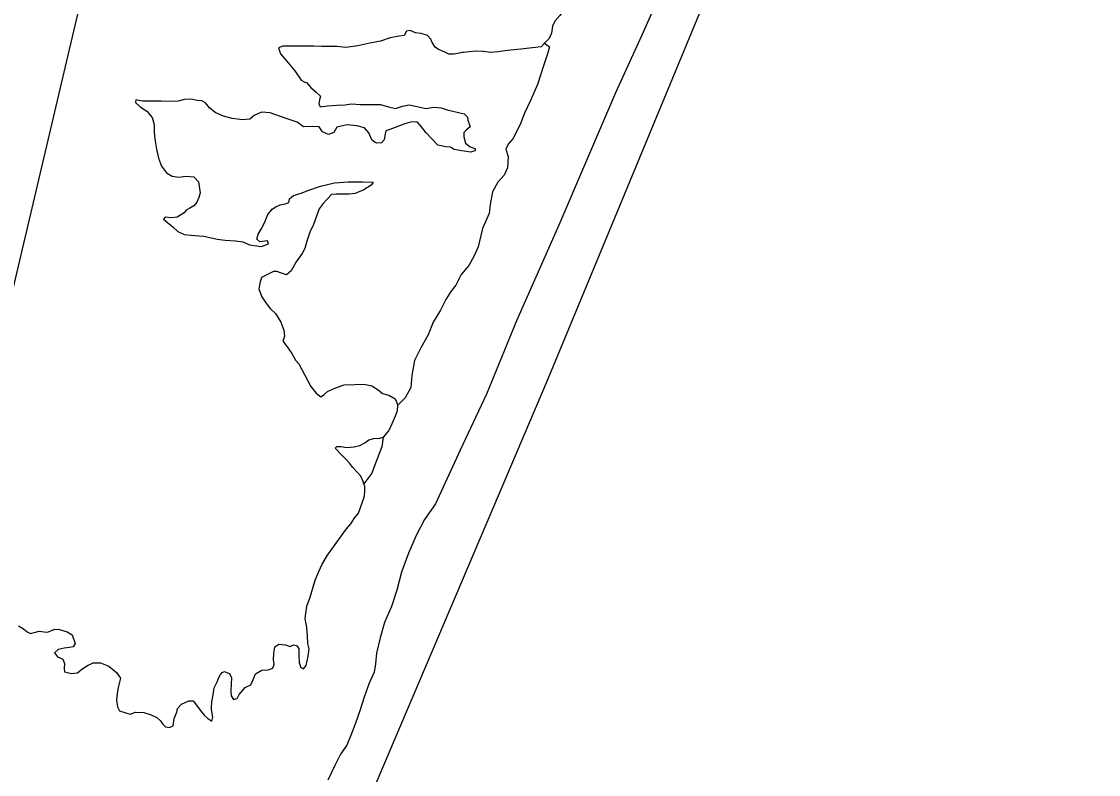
# Model space of a CAD drawing. Extents: x 2290055 to 2389491, y 66597 to 237875.
# Drawn here: x 2341203 to 2346484, y 125120 to 128811 of the extents above; entities that cross this region are included whole.
import ezdxf

# ---------------------------------------------------------------- set-up
doc = ezdxf.new("R2010")
doc.units = 0
for name, color, linetype in [('Exist Boundary Political CountyLine', 7, 'Continuous'), ('Exist Hydrographic Bathymetry Feature', 7, 'Continuous'), ('Exist Hydrographic Island Shore', 7, 'Continuous'), ('Exist Hydrographic Ocean Shore', 7, 'Continuous'), ('Map Preparation Inset Cut Line', 7, 'Continuous')]:
    doc.layers.add(name, color=color, linetype=linetype)

msp = doc.modelspace()

# ---------------------------------------------------------------- linework, layer by layer
at = {"layer": 'Exist Boundary Political CountyLine'}
msp.add_lwpolyline([(2342253.3, 123459.6), (2343783.9, 127055.4), (2345371.2, 130886.7), (2347848.7, 136912.3), (2348350.6, 138364.6), (2349192, 140832.4), (2350223.7, 143647.3)], dxfattribs=at)
at = {"layer": 'Exist Hydrographic Bathymetry Feature'}
for points in [[(2343767.7, 128704.9), (2343751.1, 128687.3), (2343650.6, 128675.5), (2343586.6, 128668.3), (2343540.1, 128662.5), (2343502.3, 128659.5), (2343468.3, 128663.9), (2343431.2, 128665.4), (2343368.4, 128658.9), (2343363.5, 128658.5), (2343349.6, 128655.1), (2343323.7, 128650.9), (2343298.5, 128651.3), (2343278.4, 128659.7), (2343247.4, 128673.5), (2343230.8, 128685.3), (2343217.1, 128708.3), (2343209.9, 128724.7), (2343192.9, 128742.2), (2343163.2, 128752.5), (2343135.1, 128755.4), (2343109, 128766.7), (2343091, 128763.6), (2343078.3, 128742.8), (2343054.5, 128739.3), (2343010.8, 128730), (2342963.4, 128714), (2342909.9, 128705), (2342851.3, 128692), (2342792.8, 128684.2), (2342749.6, 128687.9), (2342713.1, 128688.4), (2342674.7, 128689), (2342636.6, 128689.8), (2342592.7, 128690.2), (2342550.3, 128690.4), (2342521.2, 128689.7), (2342483.8, 128689.2), (2342462.1, 128681.9), (2342472.6, 128653), (2342501.7, 128617.9), (2342542.5, 128568.4), (2342573.4, 128524), (2342592.3, 128513.9), (2342599.5, 128511.7), (2342621.4, 128488.1), (2342647.1, 128464.6), (2342669.2, 128444.2), (2342663.5, 128426.7), (2342660.6, 128407.4), (2342667.6, 128392.3), (2342703.4, 128398.2), (2342748.6, 128401.3), (2342790, 128401.8), (2342818.3, 128408), (2342864.8, 128404.3), (2342912.6, 128403.6), (2342963.4, 128403.2), (2343001.6, 128392.7), (2343036.4, 128383.8), (2343070.5, 128395.2), (2343103.1, 128402.3), (2343143.5, 128394.4), (2343184.9, 128383.6), (2343224.5, 128390.2), (2343260, 128387.1), (2343290.5, 128378.1), (2343372.7, 128357.5), (2343389.3, 128341.6), (2343390.6, 128326.8), (2343402.5, 128293.7), (2343382.8, 128277.7), (2343371.7, 128266.9), (2343371.1, 128244.7), (2343380.3, 128214.8), (2343402.5, 128197), (2343428.5, 128186.7), (2343426, 128176.3), (2343406.2, 128170), (2343362.5, 128176.5), (2343323.5, 128183.8), (2343306.5, 128194.6), (2343283.5, 128196.9), (2343244.6, 128204.2), (2343186.3, 128265), (2343164.2, 128294.7), (2343144.1, 128317.1), (2343116.8, 128319.6), (2343081.6, 128309.9), (2343009, 128281), (2342989.5, 128274.3), (2342983.5, 128252.6), (2342981.5, 128230.7), (2342968, 128215.4), (2342945.2, 128213.8), (2342936.2, 128217.2), (2342921, 128231.2), (2342906.4, 128264.6), (2342884.5, 128288.8), (2342847.6, 128299.3)], [(2342847.6, 128299.3), (2342797.2, 128303.9), (2342748.6, 128293.6), (2342734.2, 128267), (2342708, 128257.1), (2342678, 128269.3), (2342661.4, 128294.9), (2342630.6, 128296.1), (2342585.9, 128295.2), (2342554.8, 128316.8), (2342515.8, 128329.9), (2342471.9, 128344.8), (2342421.9, 128362.9), (2342378.8, 128366), (2342342.6, 128350), (2342321.4, 128331.4), (2342286, 128328.7), (2342235.5, 128334.9), (2342192.5, 128347), (2342152.5, 128365.2), (2342124, 128388.1), (2342104.7, 128412.3), (2342087.1, 128422.4), (2342063.7, 128424.1), (2342032.7, 128430.2), (2342000.5, 128428.8), (2341971.2, 128421), (2341932.2, 128419), (2341886.7, 128421), (2341845.5, 128419.9), (2341795.5, 128420.9), (2341763.3, 128426.6), (2341762, 128414), (2341784.4, 128392.4), (2341817.8, 128370.9), (2341843.5, 128339.6), (2341853.1, 128305.8), (2341853.7, 128270.4), (2341857, 128234), (2341864, 128185.1), (2341873.8, 128141), (2341889, 128100.9), (2341913.2, 128068.7), (2341940.6, 128052.2), (2341974.7, 128048.1), (2342008.3, 128053), (2342047.5, 128049.3), (2342071.1, 128025.7), (2342079.1, 127971.3), (2342071.5, 127948), (2342061.8, 127925.7), (2342048.3, 127908), (2342027.6, 127896.3), (2342010, 127886), (2341999.9, 127873.1), (2341966.3, 127851.4), (2341938.6, 127849.1), (2341906.2, 127852.2), (2341899, 127842.2), (2341945.8, 127802), (2341969.2, 127782.1), (2341999.9, 127766.7), (2342034.8, 127762.9), (2342072.9, 127759.8), (2342096.5, 127759.2), (2342162.5, 127743.8), (2342200.7, 127739.7), (2342251.5, 127735.6), (2342288.2, 127731.2), (2342321, 127715.5), (2342379.1, 127707.9), (2342413.5, 127721.8), (2342408.6, 127735), (2342371.7, 127731.1), (2342356.5, 127743.3), (2342363.1, 127768.4), (2342378.2, 127793), (2342394.2, 127823.9), (2342409.8, 127864.6), (2342430.9, 127890.4), (2342449, 127902), (2342470.9, 127912.1), (2342495.9, 127916.3), (2342514, 127923.1), (2342517.3, 127940.9), (2342536.7, 127957.7), (2342574.7, 127970), (2342612, 127984.6), (2342669, 128003.1), (2342737.5, 128019.3), (2342804.5, 128025.3), (2342876.1, 128025.7), (2342926.5, 128023.6), (2342916.7, 128007.8), (2342882, 127985.8), (2342838.2, 127968), (2342808.8, 127964.7), (2342775.8, 127965.2), (2342745.5, 127965.2), (2342722.3, 127963.5)], [(2342722.3, 127963.5), (2342681.1, 127918), (2342663, 127892.8), (2342649.3, 127856.7), (2342634.5, 127815.4), (2342616.7, 127778), (2342601.5, 127734.1), (2342592.5, 127697.4), (2342579, 127673.5), (2342549.4, 127632.5), (2342524.4, 127588.3), (2342502.5, 127569.2), (2342476.7, 127577.9), (2342454.5, 127585.9), (2342438.7, 127584.6), (2342379.7, 127555.8), (2342371.5, 127528), (2342366.3, 127499), (2342381.1, 127460.7), (2342401.2, 127431.7), (2342422.3, 127404.4), (2342447.3, 127379.3), (2342474, 127337.4), (2342489.2, 127298.1), (2342492.6, 127268.5), (2342483.2, 127244), (2342505, 127215.7), (2342528.7, 127183.5), (2342546.2, 127151.3), (2342562.6, 127132.6), (2342621.2, 127021.9), (2342647.7, 126988.4), (2342670.4, 126970.4), (2342686.4, 126982.7), (2342702.4, 126997.6), (2342723.7, 127006.3), (2342751.4, 127017.6), (2342784.4, 127029.3), (2342836.5, 127032), (2342881, 127033.7), (2342920, 127025.4), (2342951.6, 127006.1), (2342972.1, 126988.1), (2343003.4, 126979.2), (2343034.6, 126960.5), (2343047.9, 126930.9)], [(2342881.8, 126544.9), (2342877.9, 126556.4), (2342866.7, 126582.1), (2342848.8, 126602.4), (2342826.7, 126623.9), (2342811.9, 126644.2), (2342792.4, 126665.1), (2342773.2, 126685.4), (2342741, 126719.5), (2342749, 126727.9), (2342769.5, 126727), (2342797.6, 126722.8), (2342834.1, 126726.1), (2342860.9, 126731.7), (2342886.3, 126746.2), (2342905.4, 126760.1), (2342930.2, 126766.9), (2342959.3, 126767.6), (2342975.8, 126773.9)]]:
    msp.add_lwpolyline(points, dxfattribs=at)
at = {"layer": 'Exist Hydrographic Island Shore'}
for points in [[(2343867.9, 128893.7), (2343868.5, 128875.4), (2343842.5, 128840.9), (2343817.9, 128812.9), (2343806.4, 128788.2), (2343801.7, 128754), (2343790, 128728.1), (2343767.7, 128704.9)], [(2343767.7, 128704.9), (2343792.1, 128686.5), (2343782.8, 128657.4), (2343763.6, 128598.2), (2343732.6, 128501.7), (2343699, 128424.3), (2343669.2, 128361.1), (2343647.1, 128306.3), (2343611.4, 128235.6), (2343589.1, 128210.2), (2343577, 128184.3), (2343588.4, 128148.3), (2343585.6, 128094.1), (2343569.8, 128057.8), (2343537.8, 128023.6), (2343512, 127976.5), (2343500.5, 127914.5), (2343495.8, 127869), (2343462.8, 127796.5), (2343442, 127706.9), (2343422.6, 127661.4), (2343395.7, 127614.3), (2343358.6, 127571), (2343333, 127518.7), (2343308.6, 127487.1), (2343283.9, 127447.7), (2343257.1, 127395.5), (2343221, 127337.4), (2343196, 127274.5), (2343161.5, 127211.9), (2343129.3, 127149.3), (2343116, 127076.4), (2343111.1, 127016.5), (2343084.4, 126966.8), (2343047.9, 126930.9)], [(2342975.8, 126773.9), (2342979.4, 126775.4), (2343003.4, 126803.8), (2343021.1, 126843.2), (2343036.4, 126878.4), (2343045.7, 126903.2), (2343047.9, 126930.9)], [(2342975.8, 126773.9), (2342968.8, 126725.4), (2342954, 126689), (2342933.9, 126632.2), (2342920, 126597.4), (2342881.8, 126544.9)], [(2342585.7, 125637.9), (2342598, 125654.6), (2342608.3, 125699.1), (2342613, 125735.9), (2342606, 125761.7), (2342604.2, 125798.7), (2342600.9, 125840.6), (2342594.2, 125885.1), (2342600.9, 125944.1), (2342617.3, 125988.6), (2342643, 126071.8), (2342660, 126114.4), (2342677.4, 126151.1), (2342703.2, 126195.7), (2342724.8, 126224.7), (2342769.3, 126287.7), (2342796.5, 126324.8), (2342816.8, 126348.7), (2342833.7, 126374.2), (2342855.6, 126400.3), (2342864.2, 126428.7), (2342882.5, 126480), (2342885.7, 126506.1), (2342886.3, 126531.9), (2342881.8, 126544.9)], [(2341187.5, 125847.7), (2341212.1, 125834.2), (2341230.8, 125818.7), (2341247.2, 125811), (2341270.7, 125817.9), (2341289.8, 125822.7), (2341312, 125819.6), (2341330, 125817.7), (2341346.4, 125824.5), (2341365.5, 125831.9), (2341388.6, 125830), (2341426.6, 125818.8), (2341450.8, 125804.4), (2341466.2, 125761.2), (2341455.5, 125745.1), (2341438.5, 125741.5), (2341411.8, 125739.2), (2341382.9, 125731.7), (2341364.5, 125716.5), (2341378.6, 125696.6), (2341405.3, 125684.7), (2341413.5, 125663.1), (2341411.4, 125639.3), (2341412.8, 125623.8), (2341447.7, 125614.9), (2341476.4, 125618.8), (2341498.8, 125636.2), (2341526.4, 125654.3), (2341554.5, 125667.6), (2341590, 125667.4), (2341631.2, 125650.1), (2341668.5, 125620.5), (2341687.8, 125591.8), (2341678.8, 125553.5), (2341672, 125519), (2341668.3, 125483.8), (2341672.4, 125451), (2341683.5, 125432.3), (2341714.5, 125421.7), (2341735, 125416.3), (2341761.8, 125425), (2341803.1, 125424.2), (2341837.5, 125412), (2341866.2, 125398.5), (2341884.5, 125382.4), (2341895.7, 125366.3), (2341908.5, 125352.8), (2341928.6, 125350.3), (2341945.6, 125358.7), (2341951.5, 125394.2), (2341964.4, 125425.8), (2341967.5, 125442.5), (2341987.8, 125464.5), (2342022.5, 125480.7), (2342043.6, 125480.4), (2342055.5, 125465.6), (2342078.4, 125435.7), (2342098.3, 125410.3), (2342116, 125393.9), (2342136.5, 125381.3), (2342141, 125401.3), (2342134, 125438.1), (2342134.2, 125446.7), (2342135, 125475.4), (2342142, 125510.6), (2342146.7, 125544.4), (2342161.9, 125574.1), (2342170.7, 125594.8), (2342178.7, 125610.3), (2342186.5, 125619.9), (2342197.2, 125625.1), (2342211.9, 125618.7), (2342223, 125614.2), (2342232.8, 125594.3), (2342230.8, 125564.6), (2342228.3, 125531.7), (2342230.6, 125505), (2342241.3, 125487.6), (2342259.5, 125492.1), (2342270.2, 125512.5), (2342299.3, 125545.7), (2342327.6, 125559.6), (2342337, 125580.3), (2342349.9, 125612.6), (2342381.5, 125631.3), (2342412.7, 125632.3), (2342434.2, 125641.4), (2342441.6, 125659.8), (2342437.9, 125681.1), (2342440, 125712.3), (2342444.5, 125745.2), (2342465, 125758.1)], [(2342465, 125758.1), (2342497.2, 125755), (2342519.3, 125747), (2342536.5, 125756), (2342551.5, 125752.2), (2342562.6, 125736.8), (2342562.2, 125701.3), (2342563.8, 125668.8), (2342571.6, 125643.6), (2342585.7, 125637.9)]]:
    msp.add_lwpolyline(points, dxfattribs=at)
at = {"layer": 'Exist Hydrographic Ocean Shore'}
msp.add_lwpolyline([(2344393.7, 129078.3), (2344253.4, 128761.6), (2344116, 128461.2), (2343968, 128118), (2343837, 127811.8), (2343629.7, 127343.7), (2343482.2, 126983.4), (2343353.5, 126709.2), (2343232.3, 126446.9), (2343178.5, 126370.4), (2343138.2, 126290.7), (2343099.8, 126203.9), (2343066.6, 126111.3), (2343043, 126024), (2343016.6, 125943.3), (2342982.5, 125865.3), (2342960.8, 125789.2), (2342942.7, 125715), (2342939, 125662.1), (2342932.1, 125621.8), (2342907.1, 125566.7), (2342883.5, 125498.3), (2342861.5, 125431.2), (2342840.4, 125371.8), (2342819.3, 125316.4), (2342797.6, 125264.1), (2342767.2, 125220.2), (2342738.5, 125164.1), (2342704.5, 125092.5)], dxfattribs=at)
at = {"layer": 'Map Preparation Inset Cut Line'}
msp.add_lwpolyline([(2318953.4, 149726.2), (2325417.5, 149726.2), (2346393.7, 149726.2), (2338303.7, 115381.1), (2324894.8, 115381.1)], close=True, dxfattribs=at)

doc.saveas('drawing.dxf')
